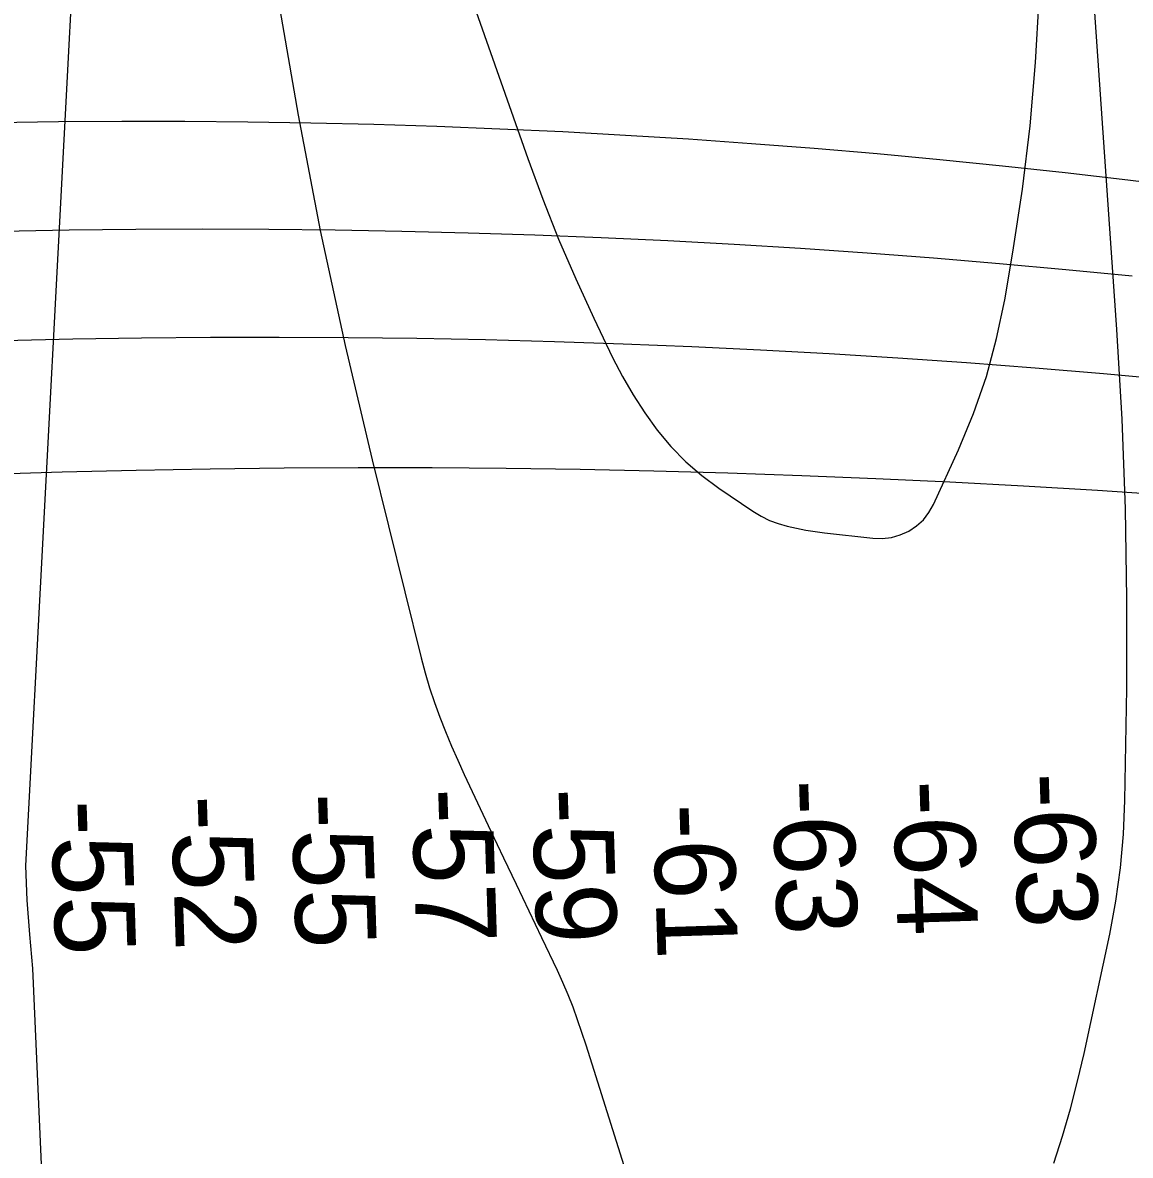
# Model space of a CAD drawing. Extents: x 3313447 to 3351316, y 703786 to 729172.
# Drawn here: x 3323716 to 3324637, y 725943 to 726885 of the extents above; entities that cross this region are included whole.
import ezdxf

# ---------------------------------------------------------------- set-up
doc = ezdxf.new("R2010")
doc.units = 0
for name, color, linetype in [('V-RIVR-RANG', 7, 'Continuous'), ('V-TOPO-MAJR', 7, 'Continuous'), ('V-TOPO-MINR', 7, 'Continuous'), ('V-UTIL-LINE', 7, 'Continuous')]:
    doc.layers.add(name, color=color, linetype=linetype)

msp = doc.modelspace()

# ---------------------------------------------------------------- linework, layer by layer
at = {"layer": 'V-TOPO-MAJR'}
msp.add_lwpolyline([(3323762.58, 727019.07), (3323718.49, 726184.16), (3323719.79, 726155.6), (3323721.84, 726127.09), (3323724.39, 726098.6), (3323734.13, 725879.57), (3323750.96, 725812.56), (3323757.07, 725788.37), (3323879.73, 725431.14), (3323883.05, 725401.54), (3323885.7, 725371.89), (3323887.34, 725342.16), (3323888.32, 725312.39), (3323895.93, 724828.61), (3323896.57, 724781.29), (3323897.05, 724733.97), (3323897.31, 724686.65)], dxfattribs=at)
at = {"layer": 'V-TOPO-MINR'}
for points in [[(3324573.2, 725936.88), (3324580.47, 725959.44), (3324587.2, 725982.16), (3324593.12, 726005.1), (3324598.51, 726028.18), (3324619.78, 726127.18), (3324624.86, 726154.76), (3324628.85, 726182.46), (3324631.19, 726210.36), (3324632.44, 726238.37), (3324633.85, 726331.57), (3324634.04, 726406.26), (3324632.96, 726480.91), (3324629.99, 726555.51), (3324625.76, 726630.08), (3324591.64, 727121.31)], [(3324081.14, 726929.15), (3324136.06, 726772.18), (3324148.49, 726738.49), (3324161.65, 726705.09), (3324175.91, 726672.16), (3324190.91, 726639.52), (3324206.58, 726606.87), (3324214.77, 726591.08), (3324223.58, 726575.67), (3324233.32, 726560.84), (3324243.68, 726546.38), (3324255.11, 726532.85), (3324267.33, 726520.15), (3324280.71, 726508.69), (3324294.88, 726498.05), (3324323.23, 726478.87), (3324329.94, 726474.85), (3324336.87, 726471.35), (3324344.14, 726468.63), (3324351.64, 726466.43), (3324359.35, 726464.78), (3324367.08, 726463.3), (3324374.86, 726462.09), (3324382.67, 726461.07), (3324422.85, 726456.53), (3324430.65, 726456.38), (3324438.26, 726457.16), (3324445.61, 726459.33), (3324452.77, 726462.43), (3324459.19, 726466.82), (3324464.9, 726471.88), (3324469.52, 726477.95), (3324473.43, 726484.68), (3324494.09, 726529.97), (3324506.51, 726560.28), (3324517.31, 726591.08), (3324525.7, 726622.62), (3324532.47, 726654.66), (3324539.26, 726694.39), (3324547.16, 726746.78), (3324553.66, 726799.31), (3324558.09, 726852.06), (3324561.14, 726904.95)], [(3323928.58, 726904.43), (3323945.29, 726808.18), (3323963.61, 726712.25), (3323984.32, 726616.81), (3324006.63, 726521.7), (3324047.42, 726357.13), (3324050.76, 726344.62), (3324054.41, 726332.19), (3324058.51, 726319.91), (3324062.91, 726307.72), (3324067.67, 726295.67), (3324072.62, 726283.69), (3324077.84, 726271.83), (3324083.26, 726260.05), (3324105.5, 726213.06), (3324116.01, 726190.89), (3324126.52, 726168.72), (3324137.05, 726146.57), (3324147.59, 726124.42), (3324160.48, 726097.36), (3324165.06, 726087.29), (3324169.42, 726077.12), (3324173.43, 726066.8), (3324177.2, 726056.39), (3324180.75, 726045.9), (3324184.24, 726035.38), (3324187.65, 726024.84), (3324191, 726014.28), (3324229.64, 725890.77)]]:
    msp.add_lwpolyline(points, dxfattribs=at)
at = {"layer": 'V-UTIL-LINE'}
for points in [[(3323693.81, 726802.1), (3323746.19, 726802.87), (3323798.57, 726803.24), (3323850.96, 726803.21), (3323903.34, 726802.78), (3323955.71, 726801.95), (3324008.08, 726800.71), (3324060.44, 726799.07), (3324112.78, 726797.03), (3324165.11, 726794.58), (3324217.42, 726791.74), (3324269.7, 726788.5), (3324321.96, 726784.85), (3324374.19, 726780.8), (3324426.38, 726776.35), (3324478.54, 726771.5), (3324530.66, 726766.25), (3324582.73, 726760.6), (3324634.77, 726754.56), (3324686.75, 726748.11)], [(3323699.61, 726711.79), (3323754.9, 726712.83), (3323810.2, 726713.46), (3323865.5, 726713.69), (3323920.8, 726713.51), (3323976.1, 726712.93), (3324031.39, 726711.95), (3324086.68, 726710.57), (3324141.95, 726708.78), (3324197.21, 726706.59), (3324252.45, 726704), (3324307.67, 726701.01), (3324362.87, 726697.61), (3324418.04, 726693.81), (3324473.18, 726689.61), (3324528.29, 726685.01), (3324583.36, 726680), (3324638.4, 726674.6)], [(3323700.81, 726620.85), (3323757.97, 726622.2), (3323815.14, 726623.14), (3323872.32, 726623.67), (3323929.5, 726623.8), (3323986.67, 726623.51), (3324043.84, 726622.82), (3324101.01, 726621.71), (3324158.17, 726620.2), (3324215.31, 726618.27), (3324272.44, 726615.94), (3324329.55, 726613.2), (3324386.64, 726610.04), (3324443.71, 726606.48), (3324500.75, 726602.51), (3324557.75, 726598.14), (3324614.73, 726593.35), (3324671.67, 726588.16)], [(3323687.7, 726509.78), (3323749.15, 726511.68), (3323810.62, 726513.18), (3323872.1, 726514.28), (3323933.58, 726514.98), (3323995.06, 726515.29), (3324056.55, 726515.2), (3324118.03, 726514.7), (3324179.51, 726513.81), (3324240.98, 726512.52), (3324302.44, 726510.84), (3324363.89, 726508.75), (3324425.33, 726506.27), (3324486.75, 726503.39), (3324548.14, 726500.11), (3324609.52, 726496.44), (3324670.87, 726492.36)]]:
    msp.add_lwpolyline(points, dxfattribs=at)

# ---------------------------------------------------------------- texts
at = {"layer": 'V-RIVR-RANG'}
for s, p in [('-63', (3324539.33, 726260.92)), ('-63', (3324339.42, 726255.09)), ('-64', (3324439.48, 726254.58)), ('-52', (3323839.58, 726242.1)), ('-55', (3323939.57, 726243.96)), ('-57', (3324039.49, 726247.93)), ('-59', (3324139.54, 726247.94)), ('-55', (3323739.66, 726238.13)), ('-61', (3324240, 726235.04))]:
    msp.add_text(s, height=67, rotation=271.81175, dxfattribs=at).set_placement(p)

doc.saveas('drawing.dxf')
